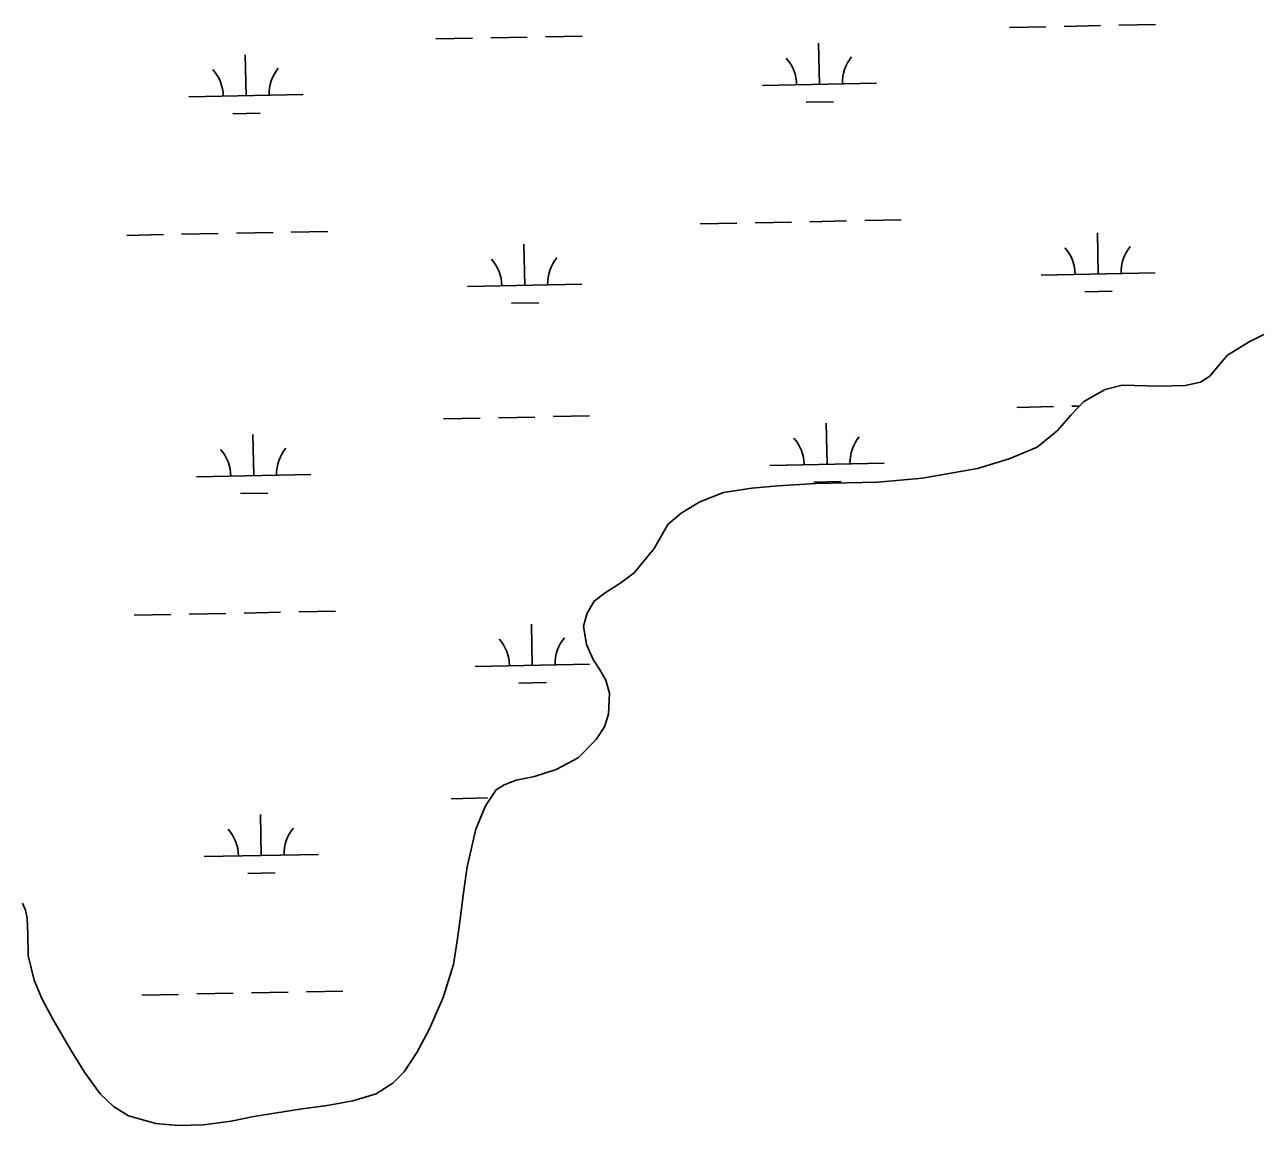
# Model space of a CAD drawing. Extents: x 3989314 to 4027622, y 243956 to 270014.
# Drawn here: x 3997154 to 3998232, y 254021 to 254985 of the extents above; entities that cross this region are included whole.
import ezdxf

# ---------------------------------------------------------------- set-up
doc = ezdxf.new("R2010")
doc.units = 0
doc.layers.add('V-RIVR-EDGE', color=7, linetype='Continuous')
doc.layers.add('V-WETL-SWMP', color=7, linetype='Continuous')

msp = doc.modelspace()

# ---------------------------------------------------------------- linework, layer by layer
at = {"layer": 'V-RIVR-EDGE'}
msp.add_lwpolyline([(3997152.4, 254215.7), (3997155, 254209.6), (3997156.4, 254202.7), (3997157.2, 254188.5), (3997157.4, 254169.9), (3997162.6, 254148.4), (3997169.4, 254132.2), (3997178.9, 254114.1), (3997195.2, 254086.1), (3997206.6, 254067.8), (3997220.5, 254048.7), (3997232, 254037.6), (3997245.2, 254029.6), (3997269.1, 254022.7), (3997288.5, 254021.2), (3997310.8, 254021.6), (3997335.1, 254024.9), (3997355, 254028.9), (3997395.3, 254035.3), (3997419.1, 254038.7), (3997441.6, 254042.7), (3997462.1, 254048.9), (3997476.5, 254058.2), (3997486.4, 254068.1), (3997497.6, 254084.9), (3997508.4, 254105.1), (3997520.6, 254133.3), (3997529.6, 254162.2), (3997532.9, 254182.7), (3997535.6, 254201.7), (3997538.5, 254224.8), (3997541.6, 254247.7), (3997549.2, 254280.6), (3997557.7, 254301), (3997566.9, 254315), (3997574, 254319.4), (3997584.6, 254323.4), (3997600.6, 254326.6), (3997619.6, 254332.7), (3997638.7, 254343.1), (3997654.4, 254359.1), (3997661.7, 254370.2), (3997665.4, 254381.2), (3997666.2, 254399.6), (3997663, 254411), (3997657.4, 254420.7), (3997651.9, 254429), (3997646.1, 254442.2), (3997643.5, 254458.4), (3997646.7, 254469.8), (3997652.8, 254480.3), (3997662.4, 254487.4), (3997676.2, 254496.3), (3997687.8, 254504.9), (3997705.3, 254526.4), (3997717.1, 254547.2), (3997729, 254557.1), (3997745.3, 254567.2), (3997766, 254575.3), (3997790.7, 254579.1), (3997813.8, 254581.2), (3997846.7, 254583.2), (3997901, 254584.5), (3997940.1, 254588), (3997988.3, 254596.4), (3998015.9, 254604.8), (3998040.3, 254614.9), (3998057.9, 254629.4), (3998070.3, 254643.4), (3998081.3, 254655.1), (3998100, 254665.6), (3998114.8, 254669.4), (3998146.8, 254668.5), (3998169.9, 254668.9), (3998183.5, 254671.9), (3998191.4, 254677.1), (3998199.9, 254687.5), (3998207.1, 254695.5), (3998225.9, 254707.2), (3998238.7, 254713.7)], dxfattribs=at)
at = {"layer": 'V-WETL-SWMP'}
for p, q in [((3998016.1, 254982.5), (3998048, 254983.1)), ((3998064, 254983.4), (3998096, 254984.1)), ((3998112, 254984.4), (3998144, 254985)), ((3997514.2, 254972.5), (3997546.2, 254973.1)), ((3997562.2, 254973.4), (3997594.2, 254974)), ((3997610.2, 254974.4), (3997642.2, 254975)), ((3997849.9, 254932.7), (3997849.2, 254968.7)), ((3997348.1, 254922.7), (3997347.4, 254958.7)), ((3997800, 254931.7), (3997899.9, 254933.7)), ((3997298.1, 254921.7), (3997398.1, 254923.7)), ((3997838.3, 254917), (3997862.3, 254917.5)), ((3997336.4, 254907), (3997360.4, 254907.5)), ((3997745.5, 254810.5), (3997777.5, 254811.2)), ((3997793.5, 254811.5), (3997825.5, 254812.1)), ((3997841.5, 254812.4), (3997873.5, 254813.1)), ((3997889.5, 254813.4), (3997921.5, 254814)), ((3997243.7, 254800.5), (3997275.7, 254801.2)), ((3997291.7, 254801.5), (3997323.7, 254802.1)), ((3997339.7, 254802.4), (3997371.7, 254803.1)), ((3997387.7, 254803.4), (3997419.7, 254804)), ((3998093.8, 254766.7), (3998093.1, 254802.7)), ((3997592, 254756.7), (3997591.2, 254792.7)), ((3998043.8, 254765.7), (3998143.8, 254767.7)), ((3997542, 254755.7), (3997642, 254757.7)), ((3997580.3, 254741.1), (3997604.3, 254741.5)), ((3998082.1, 254751.1), (3998106.1, 254751.5)), ((3998238.7, 254713.7), (3998225.9, 254707.2)), ((3998225.9, 254707.2), (3998207.1, 254695.5)), ((3998199.9, 254687.5), (3998191.4, 254677.1)), ((3998207.1, 254695.5), (3998199.9, 254687.5)), ((3998191.4, 254677.1), (3998183.5, 254671.9)), ((3998114.8, 254669.4), (3998100, 254665.6)), ((3998146.8, 254668.5), (3998114.8, 254669.4)), ((3998169.9, 254668.9), (3998146.8, 254668.5)), ((3998183.5, 254671.9), (3998169.9, 254668.9)), ((3998081.3, 254655.1), (3998070.3, 254643.4)), ((3998100, 254665.6), (3998081.3, 254655.1)), ((3998022.7, 254649.8), (3998054.7, 254650.5)), ((3998070.7, 254650.8), (3998077.4, 254650.9)), ((3997520.9, 254639.8), (3997552.9, 254640.5)), ((3997568.9, 254640.8), (3997600.9, 254641.4)), ((3997616.9, 254641.8), (3997648.8, 254642.4)), ((3997856.6, 254600.1), (3997855.9, 254636.1)), ((3998070.3, 254643.4), (3998057.9, 254629.4)), ((3997354.8, 254590.1), (3997354, 254626.1)), ((3998057.9, 254629.4), (3998040.3, 254614.9)), ((3998040.3, 254614.9), (3998015.9, 254604.8)), ((3997806.6, 254599.1), (3997906.6, 254601.1)), ((3998015.9, 254604.8), (3997988.3, 254596.4)), ((3997304.8, 254589.1), (3997404.8, 254591.1)), ((3997988.3, 254596.4), (3997940.1, 254588)), ((3997813.8, 254581.2), (3997790.7, 254579.1)), ((3997846.7, 254583.2), (3997813.8, 254581.2)), ((3997844.9, 254584.4), (3997868.9, 254584.9)), ((3997901, 254584.5), (3997846.7, 254583.2)), ((3997940.1, 254588), (3997901, 254584.5)), ((3997343.1, 254574.4), (3997367.1, 254574.9)), ((3997766, 254575.3), (3997745.3, 254567.2)), ((3997790.7, 254579.1), (3997766, 254575.3)), ((3997745.3, 254567.2), (3997729, 254557.1)), ((3997717.1, 254547.2), (3997705.3, 254526.4)), ((3997729, 254557.1), (3997717.1, 254547.2)), ((3997705.3, 254526.4), (3997687.8, 254504.9)), ((3997687.8, 254504.9), (3997676.2, 254496.3)), ((3997676.2, 254496.3), (3997662.4, 254487.4)), ((3997662.4, 254487.4), (3997652.8, 254480.3)), ((3997652.8, 254480.3), (3997646.7, 254469.8)), ((3997250.3, 254467.9), (3997282.3, 254468.6)), ((3997298.3, 254468.9), (3997330.3, 254469.5)), ((3997346.3, 254469.8), (3997378.3, 254470.5)), ((3997394.3, 254470.8), (3997426.3, 254471.4)), ((3997646.7, 254469.8), (3997643.5, 254458.4)), ((3997598.6, 254424.1), (3997597.9, 254460.1)), ((3997643.5, 254458.4), (3997646.1, 254442.2)), ((3997646.1, 254442.2), (3997651.9, 254429)), ((3997651.9, 254429), (3997657.4, 254420.7)), ((3997548.6, 254423.1), (3997648.6, 254425.1)), ((3997657.4, 254420.7), (3997663, 254411)), ((3997586.9, 254408.4), (3997610.9, 254408.9)), ((3997663, 254411), (3997666.2, 254399.6)), ((3997666.2, 254399.6), (3997665.4, 254381.2)), ((3997665.4, 254381.2), (3997661.7, 254370.2)), ((3997661.7, 254370.2), (3997654.4, 254359.1)), ((3997654.4, 254359.1), (3997638.7, 254343.1)), ((3997638.7, 254343.1), (3997619.6, 254332.7)), ((3997619.6, 254332.7), (3997600.6, 254326.6)), ((3997584.6, 254323.4), (3997574, 254319.4)), ((3997600.6, 254326.6), (3997584.6, 254323.4)), ((3997566.9, 254315), (3997557.7, 254301)), ((3997574, 254319.4), (3997566.9, 254315)), ((3997527.5, 254307.2), (3997559.5, 254307.9)), ((3997557.7, 254301), (3997549.2, 254280.6)), ((3997361.4, 254257.5), (3997360.7, 254293.5)), ((3997549.2, 254280.6), (3997541.6, 254247.7)), ((3997311.4, 254256.5), (3997411.4, 254258.5)), ((3997541.6, 254247.7), (3997538.5, 254224.8)), ((3997349.7, 254241.8), (3997373.7, 254242.3)), ((3997538.5, 254224.8), (3997535.6, 254201.7)), ((3997155, 254209.6), (3997152.4, 254215.7)), ((3997156.4, 254202.7), (3997155, 254209.6)), ((3997157.2, 254188.5), (3997156.4, 254202.7)), ((3997535.6, 254201.7), (3997532.9, 254182.7)), ((3997157.4, 254169.9), (3997157.2, 254188.5)), ((3997532.9, 254182.7), (3997529.6, 254162.2)), ((3997162.6, 254148.4), (3997157.4, 254169.9)), ((3997529.6, 254162.2), (3997520.6, 254133.3)), ((3997169.4, 254132.2), (3997162.6, 254148.4)), ((3997352.9, 254137.2), (3997384.9, 254137.9)), ((3997400.9, 254138.2), (3997432.9, 254138.8)), ((3997178.9, 254114.1), (3997169.4, 254132.2)), ((3997257, 254135.3), (3997289, 254135.9)), ((3997305, 254136.3), (3997336.9, 254136.9)), ((3997520.6, 254133.3), (3997508.4, 254105.1)), ((3997195.2, 254086.1), (3997178.9, 254114.1)), ((3997508.4, 254105.1), (3997497.6, 254084.9)), ((3997206.6, 254067.8), (3997195.2, 254086.1)), ((3997497.6, 254084.9), (3997486.4, 254068.1)), ((3997220.5, 254048.7), (3997206.6, 254067.8)), ((3997486.4, 254068.1), (3997476.5, 254058.2)), ((3997476.5, 254058.2), (3997462.1, 254048.9)), ((3997232, 254037.6), (3997220.5, 254048.7)), ((3997441.6, 254042.7), (3997419.1, 254038.7)), ((3997462.1, 254048.9), (3997441.6, 254042.7)), ((3997245.2, 254029.6), (3997232, 254037.6)), ((3997395.3, 254035.3), (3997355, 254028.9)), ((3997419.1, 254038.7), (3997395.3, 254035.3)), ((3997269.1, 254022.7), (3997245.2, 254029.6)), ((3997288.5, 254021.2), (3997269.1, 254022.7)), ((3997310.8, 254021.6), (3997288.5, 254021.2)), ((3997335.1, 254024.9), (3997310.8, 254021.6)), ((3997355, 254028.9), (3997335.1, 254024.9))]:
    msp.add_line(p, q, dxfattribs=at)
for centre, start, end in [((3997905.2, 254934.3), 140.3699, 181.9135), ((3997403.4, 254924.3), 140.3699, 181.9135), ((3997794.7, 254932.1), 0.3699, 41.9135), ((3997292.9, 254922.1), 0.3699, 41.9135), ((3998038.5, 254766.1), 0.3699, 41.9135), ((3998149, 254768.3), 140.3699, 181.9135), ((3997536.7, 254756.1), 0.3699, 41.9135), ((3997647.2, 254758.3), 140.3699, 181.9135), ((3997801.3, 254599.5), 0.3699, 41.9135), ((3997911.8, 254601.7), 140.3699, 181.9135), ((3997299.5, 254589.5), 0.3699, 41.9135), ((3997410, 254591.7), 140.3699, 181.9135), ((3997543.4, 254423.5), 0.3699, 41.9135), ((3997653.8, 254425.7), 140.3699, 181.9135), ((3997306.2, 254256.9), 0.3699, 41.9135), ((3997416.6, 254259.1), 140.3699, 181.9135)]:
    msp.add_arc(centre, 35.2, start, end, dxfattribs=at)

doc.saveas('drawing.dxf')
